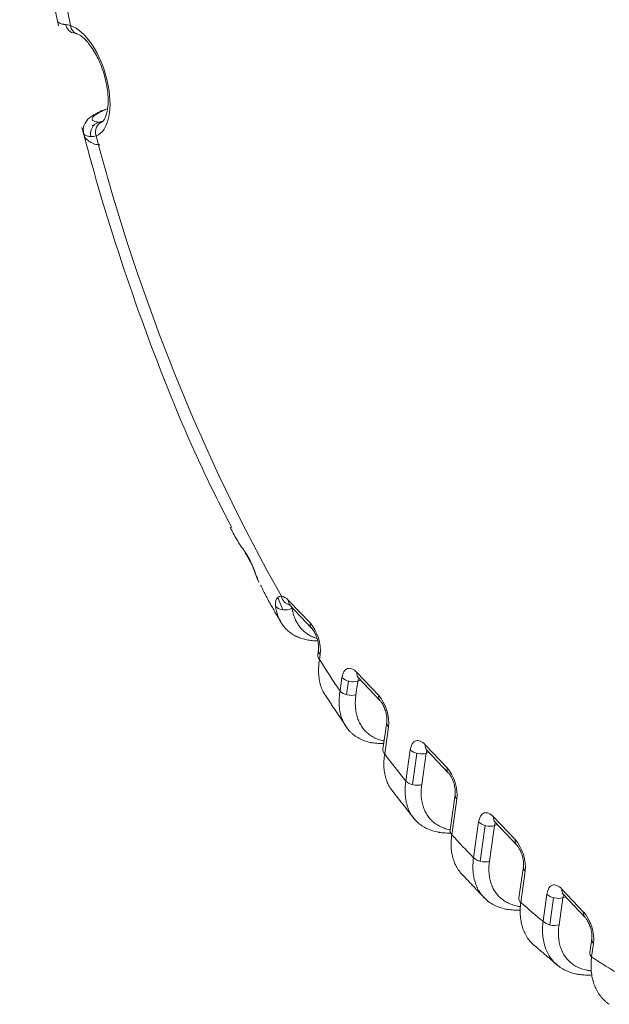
# Model space of a CAD drawing. Header units: millimetres. Extents: x 25069 to 61396, y 8621 to 21558.
# Tile 640 of 656: x 60168 to 60219, y 14535 to 14620. Entities that reach past the tile are written whole.
import ezdxf

# ---------------------------------------------------------------- set-up
doc = ezdxf.new("R2010")
doc.units = ezdxf.units.MM
doc.layers.add('10', color=7, linetype='Continuous')

msp = doc.modelspace()

# ---------------------------------------------------------------- linework, layer by layer
at = {"layer": '10', "color": 7, "linetype": 'Continuous', "lineweight": 20}
for p, q in [((60174.815, 14611.26), (60175.147, 14611.362)), ((60190.26, 14570.255), (60190.704, 14569.181)), ((60191.19, 14570), (60193.065, 14568.017)), ((60191.301, 14569.573), (60193.175, 14567.59)), ((60191.522, 14569.339), (60191.489, 14569.329)), ((60193.762, 14565.719), (60193.701, 14565.287)), ((60193.915, 14565.32), (60193.854, 14564.888)), ((60197.081, 14563.768), (60198.956, 14561.785)), ((60195.624, 14562.166), (60195.789, 14563.337)), ((60196.195, 14561.854), (60196.361, 14563.025)), ((60197.162, 14563.029), (60196.996, 14561.859)), ((60197.413, 14563.107), (60197.162, 14563.029)), ((60197.192, 14563.34), (60199.066, 14561.357)), ((60199.653, 14559.487), (60199.322, 14557.147)), ((60199.806, 14559.088), (60199.475, 14556.748)), ((60202.972, 14557.536), (60204.847, 14555.553)), ((60201.299, 14554.405), (60201.68, 14557.105)), ((60201.87, 14554.093), (60202.252, 14556.792)), ((60203.053, 14556.797), (60202.671, 14554.098)), ((60203.304, 14556.875), (60203.053, 14556.797)), ((60203.083, 14557.108), (60204.957, 14555.125)), ((60205.544, 14553.254), (60205.108, 14550.172)), ((60205.697, 14552.855), (60205.261, 14549.773)), ((60207.135, 14547.79), (60207.571, 14550.872)), ((60208.863, 14551.304), (60210.738, 14549.321)), ((60209.195, 14550.643), (60208.944, 14550.565)), ((60208.974, 14550.876), (60210.848, 14548.893)), ((60207.707, 14547.478), (60208.143, 14550.56)), ((60208.944, 14550.565), (60208.508, 14547.482)), ((60211.435, 14547.022), (60211.053, 14544.323)), ((60211.588, 14546.623), (60211.206, 14543.924)), ((60214.754, 14545.071), (60216.629, 14543.088)), ((60213.131, 14542.3), (60213.462, 14544.64)), ((60213.703, 14541.988), (60214.034, 14544.328)), ((60214.835, 14544.332), (60214.504, 14541.993)), ((60215.086, 14544.41), (60214.835, 14544.332)), ((60214.865, 14544.643), (60216.739, 14542.66)), ((60217.326, 14540.79), (60217.16, 14539.619)), ((60217.479, 14540.391), (60217.313, 14539.22))]:
    msp.add_line(p, q, dxfattribs=at)
for centre, major_axis, ratio, start_param, end_param in [((60215.541, 14614.865), (24.981, -80.723), 0.481571, 3.937589, 4.506327), ((60172.849, 14619.946), (0.108, 0.994), 0.912738, 1.92376, 3.152311), ((60173.059, 14614.847), (-1.478, 4.777), 0.481571, 3.165753, 5.963566), ((60173.216, 14619.865), (0.297, 0.955), 0.832021, 2.090237, 3.11744), ((60173.216, 14619.865), (0.297, 0.955), 0.832021, 3.11744, 3.163361), ((60175.032, 14610.294), (-0.129, -0.992), 0.921303, 3.518271, 5.099085), ((60175.429, 14610.349), (0.343, -0.939), 0.876151, 3.097655, 4.668451), ((60215.541, 14614.865), (24.981, -80.723), 0.481571, 4.622992, 5.141122), ((60188.312, 14574.602), (0.822, 0.569), 0.68746, 2.866491, 3.153829), ((60190.969, 14568.436), (-0.591, 1.911), 0.481571, 5.508385, 6.085253), ((60191.408, 14570.624), (0.094, 0.996), 0.859295, 1.914463, 3.140372), ((60190.953, 14569.896), (-0.989, -0.15), 0.715037, 0.36266, 2.03135), ((60192.028, 14570.26), (0.727, 0.687), 0.626246, 2.475783, 3.141605), ((60193.902, 14568.277), (0.727, 0.687), 0.626246, 2.475783, 3.134046), ((60192.844, 14566.453), (-0.591, 1.911), 0.481571, 3.937589, 5.508385), ((60194.691, 14565.147), (0.99, -0.14), 0.613111, 3.14157, 3.797131), ((60194.752, 14565.579), (0.99, -0.14), 0.613111, 3.149668, 3.797131), ((60215.541, 14614.865), (24.981, -80.723), 0.481571, 5.223482, 5.266385), ((60196.86, 14562.204), (-0.591, 1.911), 0.481571, 5.508385, 7.079182), ((60197.919, 14564.027), (0.727, 0.687), 0.626246, 2.475783, 3.141605), ((60196.626, 14563.596), (-0.99, 0.14), 0.613111, 0.655539, 2.226335), ((60197.698, 14562.463), (0.296, -0.955), 0.481571, 3.541331, 3.937589), ((60196.461, 14562.425), (-0.99, 0.14), 0.613111, 0.655539, 2.226335), ((60199.793, 14562.044), (0.727, 0.687), 0.626246, 2.475783, 3.134046), ((60198.735, 14560.221), (-0.591, 1.911), 0.481571, 3.937589, 5.508385), ((60200.643, 14559.347), (0.99, -0.14), 0.613111, 3.149668, 3.797131), ((60202.751, 14555.971), (-0.591, 1.911), 0.481571, 5.508385, 7.079182), ((60203.81, 14557.795), (0.727, 0.687), 0.626246, 2.475783, 3.141605), ((60200.312, 14557.007), (0.99, -0.14), 0.613111, 3.14157, 3.797131), ((60215.541, 14614.865), (24.981, -80.723), 0.481571, 5.356919, 5.398698), ((60202.517, 14557.364), (-0.99, 0.14), 0.613111, 0.655539, 2.226335), ((60203.589, 14556.231), (0.296, -0.955), 0.481571, 3.541331, 3.937589), ((60205.684, 14555.812), (0.727, 0.687), 0.626246, 2.475783, 3.134046), ((60204.626, 14553.988), (-0.591, 1.911), 0.481571, 3.937589, 5.508385), ((60202.136, 14554.664), (-0.99, 0.14), 0.613111, 0.655539, 2.226335), ((60206.534, 14553.114), (0.99, -0.14), 0.613111, 3.149668, 3.797131), ((60208.642, 14549.739), (-0.591, 1.911), 0.481571, 5.508385, 7.079182), ((60208.408, 14551.131), (-0.99, 0.14), 0.613111, 0.655539, 2.226335), ((60209.701, 14551.563), (0.727, 0.687), 0.626246, 2.475783, 3.141605), ((60209.48, 14549.998), (0.296, -0.955), 0.481571, 3.541331, 3.937589), ((60206.098, 14550.032), (0.99, -0.14), 0.613111, 3.14157, 3.797131), ((60215.541, 14614.865), (24.981, -80.723), 0.481571, 5.487674, 5.529097), ((60211.575, 14549.58), (0.727, 0.687), 0.626246, 2.475783, 3.134046), ((60210.517, 14547.756), (-0.591, 1.911), 0.481571, 3.937589, 5.508385), ((60207.973, 14548.049), (-0.99, 0.14), 0.613111, 0.655539, 2.226335), ((60212.425, 14546.882), (0.99, -0.14), 0.613111, 3.149668, 3.797131), ((60214.533, 14543.507), (-0.591, 1.911), 0.481571, 5.508385, 7.079182), ((60215.592, 14545.33), (0.727, 0.687), 0.626246, 2.475783, 3.141605), ((60212.043, 14544.183), (0.99, -0.14), 0.613111, 3.14157, 3.797131), ((60215.541, 14614.865), (24.981, -80.723), 0.481571, 5.618073, 5.659851), ((60214.299, 14544.899), (-0.99, 0.14), 0.613111, 0.655539, 2.226335), ((60215.371, 14543.766), (0.296, -0.955), 0.481571, 3.541331, 3.937589), ((60217.466, 14543.347), (0.727, 0.687), 0.626246, 2.475783, 3.134046), ((60216.408, 14541.524), (-0.591, 1.911), 0.481571, 3.937589, 5.508385), ((60213.969, 14542.559), (-0.99, 0.14), 0.613111, 0.655539, 2.226335), ((60218.316, 14540.65), (0.99, -0.14), 0.613111, 3.149668, 3.797131), ((60218.151, 14539.479), (0.99, -0.14), 0.613111, 3.14157, 3.797131), ((60215.541, 14614.865), (24.981, -80.723), 0.481571, 5.750385, 5.793289)]:
    msp.add_ellipse(centre, major_axis=major_axis, ratio=ratio, start_param=start_param, end_param=end_param, dxfattribs=at)
for points, knots in [([(60169.064, 14665.933), (60168.813, 14664.148), (60168.216, 14658.873), (60167.87, 14649.629), (60168.442, 14638.09), (60169.739, 14627.969), (60170.888, 14621.779), (60171.34, 14619.579)], [0, 0, 0, 0, 0.129746, 0.376404, 0.62192, 0.866387, 1, 1, 1, 1]), ([(60171.252, 14620.007), (60171.253, 14620.003), (60171.254, 14619.999), (60171.258, 14619.986), (60171.261, 14619.978), (60171.281, 14619.936), (60171.307, 14619.905), (60171.381, 14619.849), (60171.428, 14619.824), (60171.544, 14619.778), (60171.612, 14619.757), (60171.711, 14619.735), (60171.732, 14619.731), (60171.774, 14619.723), (60171.796, 14619.719), (60171.863, 14619.708), (60171.911, 14619.701), (60171.961, 14619.695)], [0, 0, 0, 0, 0.026848, 0.026848, 0.084092, 0.084092, 0.313069, 0.313069, 0.542046, 0.542046, 0.771023, 0.771023, 0.828267, 0.828267, 0.885512, 0.885512, 1, 1, 1, 1]), ([(60171.961, 14619.695), (60172.021, 14619.688), (60172.086, 14619.677), (60172.226, 14619.647), (60172.3, 14619.628), (60172.378, 14619.606)], [0, 0, 0, 0, 0.5, 0.5, 1, 1, 1, 1]), ([(60172.918, 14618.91), (60173.052, 14618.88), (60173.366, 14618.698), (60174.054, 14618.007), (60174.732, 14616.903), (60175.294, 14615.499), (60175.622, 14613.98), (60175.655, 14612.666), (60175.455, 14611.719), (60175.185, 14611.34), (60175.11, 14611.277), (60175.086, 14611.288)], [0, 0, 0, 0, 0.101879, 0.211883, 0.326885, 0.449714, 0.576268, 0.701682, 0.8078, 0.917954, 1, 1, 1, 1]), ([(60175.191, 14612.306), (60174.787, 14612.125), (60174.229, 14611.817), (60173.702, 14611.381), (60173.436, 14610.75), (60173.498, 14610.427), (60173.542, 14610.292)], [0, 0, 0, 0, 0.428263, 0.733755, 0.895996, 1, 1, 1, 1]), ([(60175.561, 14612.434), (60175.557, 14612.432), (60175.553, 14612.43), (60175.488, 14612.402), (60175.43, 14612.377), (60175.262, 14612.301), (60175.054, 14612.203), (60174.879, 14612.109), (60174.719, 14612.018), (60174.648, 14611.973), (60174.521, 14611.887), (60174.468, 14611.845), (60174.378, 14611.766), (60174.307, 14611.69), (60174.272, 14611.621), (60174.259, 14611.572), (60174.257, 14611.556), (60174.257, 14611.526), (60174.26, 14611.511), (60174.275, 14611.468), (60174.294, 14611.441), (60174.35, 14611.393), (60174.424, 14611.349), (60174.533, 14611.314), (60174.629, 14611.291), (60174.663, 14611.284), (60174.736, 14611.271), (60174.775, 14611.265), (60174.815, 14611.26)], [0, 0, 0, 0, 0.003034, 0.003034, 0.04638, 0.04638, 0.133073, 0.219766, 0.219766, 0.306459, 0.306459, 0.393151, 0.393151, 0.479844, 0.566537, 0.566537, 0.609883, 0.609883, 0.653229, 0.653229, 0.739922, 0.739922, 0.826615, 0.913307, 0.913307, 0.956654, 0.956654, 1, 1, 1, 1]), ([(60174.815, 14611.26), (60174.86, 14611.253), (60174.908, 14611.252), (60174.998, 14611.264), (60175.038, 14611.273), (60175.08, 14611.286)], [0, 0, 0, 0, 0.573261, 0.573261, 1, 1, 1, 1]), ([(60173.375, 14610.81), (60173.921, 14608.7), (60175.606, 14602.625), (60178.948, 14592.702), (60182.766, 14583.237), (60185.401, 14577.973), (60186.288, 14576.296)], [0, 0, 0, 0, 0.17543, 0.507777, 0.840493, 1, 1, 1, 1]), ([(60174.137, 14610.03), (60174.091, 14610.035), (60174.047, 14610.041), (60173.964, 14610.053), (60173.926, 14610.06), (60173.817, 14610.083), (60173.693, 14610.119), (60173.61, 14610.166), (60173.547, 14610.217), (60173.525, 14610.246), (60173.513, 14610.28), (60173.512, 14610.283), (60173.512, 14610.286)], [0, 0, 0, 0, 0.121959, 0.121959, 0.243917, 0.243917, 0.487834, 0.731752, 0.731752, 0.975669, 0.975669, 1, 1, 1, 1]), ([(60173.542, 14610.292), (60173.546, 14610.23), (60173.58, 14609.996), (60173.869, 14609.679), (60174.277, 14609.438), (60174.578, 14609.334), (60174.846, 14609.323), (60174.917, 14609.324)], [0, 0, 0, 0, 0.077109, 0.307327, 0.537784, 0.880977, 1, 1, 1, 1]), ([(60174.592, 14610.089), (60174.51, 14610.062), (60174.431, 14610.044), (60174.279, 14610.024), (60174.206, 14610.022), (60174.137, 14610.03)], [0, 0, 0, 0, 0.5, 0.5, 1, 1, 1, 1]), ([(60186.16, 14576.321), (60186.241, 14576.142), (60186.328, 14575.964), (60186.516, 14575.609), (60186.615, 14575.432), (60186.931, 14574.903), (60187.164, 14574.554), (60187.414, 14574.208)], [0, 0, 0, 0, 0.25, 0.25, 0.5, 0.5, 1, 1, 1, 1]), ([(60187.414, 14574.208), (60187.443, 14574.168), (60187.472, 14574.126), (60187.517, 14574.059), (60187.533, 14574.035), (60187.563, 14573.988), (60187.579, 14573.963), (60187.625, 14573.888), (60187.687, 14573.784), (60187.749, 14573.671), (60187.795, 14573.584), (60187.811, 14573.554), (60187.834, 14573.509), (60187.842, 14573.494), (60187.857, 14573.463), (60187.895, 14573.386), (60187.932, 14573.308), (60187.99, 14573.183), (60188.019, 14573.119), (60188.06, 14573.023), (60188.074, 14572.991), (60188.101, 14572.926), (60188.115, 14572.893), (60188.141, 14572.829), (60188.154, 14572.796), (60188.18, 14572.732), (60188.193, 14572.7), (60188.23, 14572.605), (60188.254, 14572.543), (60188.323, 14572.361), (60188.366, 14572.244), (60188.417, 14572.104), (60188.427, 14572.076), (60188.447, 14572.022), (60188.457, 14571.996), (60188.486, 14571.918), (60188.505, 14571.868), (60188.56, 14571.725), (60188.595, 14571.637), (60188.629, 14571.557)], [0, 0, 0, 0, 0.0625, 0.0625, 0.09375, 0.09375, 0.125, 0.125, 0.1875, 0.25, 0.25, 0.28125, 0.28125, 0.296875, 0.296875, 0.3125, 0.375, 0.375, 0.4375, 0.4375, 0.46875, 0.46875, 0.5, 0.5, 0.53125, 0.53125, 0.5625, 0.5625, 0.625, 0.625, 0.75, 0.75, 0.78125, 0.78125, 0.8125, 0.8125, 0.875, 0.875, 1, 1, 1, 1]), ([(60187.492, 14574.026), (60187.552, 14573.942), (60187.686, 14573.732), (60187.927, 14573.276), (60188.165, 14572.728), (60188.392, 14572.139), (60188.531, 14571.758), (60188.619, 14571.576), (60188.628, 14571.558)], [0, 0, 0, 0, 0.152817, 0.330569, 0.513639, 0.717103, 0.970859, 1, 1, 1, 1]), ([(60190.067, 14569.505), (60190.059, 14569.568), (60190.054, 14569.629), (60190.053, 14569.716), (60190.054, 14569.744), (60190.056, 14569.799), (60190.059, 14569.825), (60190.069, 14569.903), (60190.079, 14569.951), (60190.108, 14570.04), (60190.126, 14570.082), (60190.158, 14570.139), (60190.17, 14570.157), (60190.196, 14570.191), (60190.209, 14570.207), (60190.252, 14570.251), (60190.284, 14570.276), (60190.338, 14570.308), (60190.357, 14570.317), (60190.396, 14570.334), (60190.416, 14570.341), (60190.479, 14570.358), (60190.523, 14570.364), (60190.57, 14570.365)], [0, 0, 0, 0, 0.125, 0.125, 0.1875, 0.1875, 0.25, 0.25, 0.375, 0.375, 0.5, 0.5, 0.5625, 0.5625, 0.625, 0.625, 0.75, 0.75, 0.8125, 0.8125, 0.875, 0.875, 1, 1, 1, 1]), ([(60193.69, 14566.504), (60193.656, 14566.504), (60193.623, 14566.504), (60193.424, 14566.508), (60193.263, 14566.519), (60192.952, 14566.556), (60192.651, 14566.607), (60192.228, 14566.728), (60191.966, 14566.837), (60191.808, 14566.914), (60191.777, 14566.93), (60191.715, 14566.963), (60191.624, 14567.013), (60191.537, 14567.067), (60191.367, 14567.179), (60191.154, 14567.341), (60190.872, 14567.62), (60190.709, 14567.83), (60190.615, 14567.969), (60190.597, 14567.997), (60190.561, 14568.054), (60190.543, 14568.083), (60190.492, 14568.171), (60190.459, 14568.23), (60190.368, 14568.412), (60190.259, 14568.664), (60190.139, 14569.069), (60190.086, 14569.356), (60190.067, 14569.505)], [0, 0, 0, 0, 0.016535, 0.016535, 0.09849, 0.09849, 0.180445, 0.262401, 0.344356, 0.344356, 0.364845, 0.364845, 0.385334, 0.426312, 0.426312, 0.508267, 0.590223, 0.672178, 0.672178, 0.692667, 0.692667, 0.713156, 0.713156, 0.754134, 0.754134, 0.836089, 0.918045, 1, 1, 1, 1]), ([(60191.207, 14569.655), (60191.207, 14569.654), (60191.225, 14569.646), (60191.27, 14569.602), (60191.301, 14569.573)], [0, 0, 0, 0, 0.490502, 1, 1, 1, 1]), ([(60191.453, 14569.412), (60191.454, 14569.408), (60191.455, 14569.405), (60191.465, 14569.378), (60191.476, 14569.354), (60191.489, 14569.329)], [0, 0, 0, 0, 0.134288, 0.134288, 1, 1, 1, 1]), ([(60191.489, 14569.329), (60191.51, 14569.194), (60191.563, 14568.931), (60191.678, 14568.559), (60191.778, 14568.328), (60191.863, 14568.16), (60191.893, 14568.105), (60191.94, 14568.025), (60191.956, 14567.998), (60191.989, 14567.945), (60192.072, 14567.815), (60192.239, 14567.596), (60192.493, 14567.336), (60192.684, 14567.185), (60192.886, 14567.044), (60192.993, 14566.98), (60193.219, 14566.862), (60193.391, 14566.785), (60193.572, 14566.723), (60193.632, 14566.704)], [0, 0, 0, 0, 0.105552, 0.211104, 0.316656, 0.316656, 0.369432, 0.369432, 0.39582, 0.39582, 0.422208, 0.52776, 0.633312, 0.738864, 0.738864, 0.844416, 0.844416, 0.949968, 1, 1, 1, 1]), ([(60193.175, 14567.59), (60193.225, 14567.538), (60193.326, 14567.408), (60193.501, 14567.101), (60193.653, 14566.713), (60193.752, 14566.297), (60193.781, 14565.944), (60193.772, 14565.783), (60193.762, 14565.719)], [0, 0, 0, 0, 0.158727, 0.3183, 0.499154, 0.691523, 0.860935, 1, 1, 1, 1]), ([(60193.854, 14564.888), (60193.836, 14564.786), (60193.822, 14564.684), (60193.804, 14564.534), (60193.799, 14564.484), (60193.789, 14564.385), (60193.785, 14564.335), (60193.769, 14564.089), (60193.767, 14563.898), (60193.783, 14563.527), (60193.802, 14563.347), (60193.86, 14562.997), (60193.9, 14562.828), (60193.963, 14562.623), (60193.976, 14562.583), (60194.004, 14562.502), (60194.018, 14562.462), (60194.064, 14562.344), (60194.097, 14562.267), (60194.19, 14562.073), (60194.253, 14561.959), (60194.323, 14561.849)], [0, 0, 0, 0, 0.086207, 0.086207, 0.12931, 0.12931, 0.172414, 0.172414, 0.344828, 0.344828, 0.517241, 0.517241, 0.689655, 0.689655, 0.732759, 0.732759, 0.775862, 0.775862, 0.862069, 0.862069, 1, 1, 1, 1]), ([(60197.097, 14563.424), (60197.097, 14563.424), (60197.102, 14563.421), (60197.139, 14563.395), (60197.182, 14563.35), (60197.192, 14563.34)], [0, 0, 0, 0, 0.165845, 0.828611, 1, 1, 1, 1]), ([(60199.391, 14557.643), (60199.386, 14557.643), (60199.181, 14557.638), (60198.98, 14557.644), (60198.694, 14557.669), (60198.6, 14557.68), (60198.461, 14557.701), (60198.414, 14557.709), (60198.323, 14557.725), (60198.278, 14557.734), (60198.055, 14557.782), (60197.884, 14557.831), (60197.558, 14557.948), (60197.403, 14558.016), (60197.109, 14558.174), (60196.969, 14558.262), (60196.805, 14558.386), (60196.773, 14558.411), (60196.709, 14558.463), (60196.616, 14558.542), (60196.529, 14558.626), (60196.362, 14558.8), (60196.158, 14559.048), (60195.993, 14559.329), (60195.902, 14559.516), (60195.876, 14559.572), (60195.851, 14559.63), (60195.835, 14559.669), (60195.827, 14559.688), (60195.788, 14559.787), (60195.759, 14559.866), (60195.682, 14560.111), (60195.641, 14560.279), (60195.58, 14560.627), (60195.56, 14560.807), (60195.542, 14561.178), (60195.543, 14561.368), (60195.561, 14561.663), (60195.57, 14561.763), (60195.593, 14561.963), (60195.607, 14562.064), (60195.624, 14562.166)], [0, 0, 0, 0, 0.0019, 0.078677, 0.078677, 0.117066, 0.117066, 0.13626, 0.13626, 0.155454, 0.155454, 0.232231, 0.232231, 0.309008, 0.309008, 0.385785, 0.385785, 0.404979, 0.404979, 0.424173, 0.462562, 0.462562, 0.539339, 0.616115, 0.616115, 0.63531, 0.644907, 0.644907, 0.654504, 0.654504, 0.692892, 0.692892, 0.769669, 0.769669, 0.846446, 0.846446, 0.923223, 0.923223, 0.961612, 0.961612, 1, 1, 1, 1]), ([(60196.996, 14561.859), (60196.984, 14561.767), (60196.973, 14561.677), (60196.956, 14561.497), (60196.95, 14561.408), (60196.939, 14561.143), (60196.942, 14560.971), (60196.964, 14560.638), (60196.984, 14560.477), (60197.043, 14560.163), (60197.082, 14560.011), (60197.154, 14559.791), (60197.18, 14559.719), (60197.223, 14559.613), (60197.238, 14559.578), (60197.269, 14559.509), (60197.285, 14559.475), (60197.367, 14559.307), (60197.516, 14559.052), (60197.699, 14558.827), (60197.898, 14558.617), (60198.007, 14558.519), (60198.241, 14558.339), (60198.365, 14558.258), (60198.626, 14558.114), (60198.764, 14558.05), (60199.052, 14557.942), (60199.203, 14557.897), (60199.38, 14557.857), (60199.399, 14557.852), (60199.419, 14557.848)], [0, 0, 0, 0, 0.04496, 0.04496, 0.08992, 0.08992, 0.17984, 0.17984, 0.26976, 0.26976, 0.35968, 0.35968, 0.40464, 0.40464, 0.42712, 0.42712, 0.4496, 0.4496, 0.53952, 0.62944, 0.62944, 0.71936, 0.71936, 0.80928, 0.80928, 0.8992, 0.8992, 0.98912, 0.98912, 1, 1, 1, 1]), ([(60199.066, 14561.357), (60199.116, 14561.306), (60199.217, 14561.176), (60199.392, 14560.869), (60199.544, 14560.481), (60199.643, 14560.065), (60199.672, 14559.711), (60199.663, 14559.551), (60199.653, 14559.487)], [0, 0, 0, 0, 0.158727, 0.3183, 0.499154, 0.691523, 0.860935, 1, 1, 1, 1]), ([(60199.475, 14556.748), (60199.443, 14556.543), (60199.422, 14556.343), (60199.409, 14556.097), (60199.407, 14556.048), (60199.405, 14555.951), (60199.404, 14555.806), (60199.408, 14555.665), (60199.426, 14555.387), (60199.47, 14555.028), (60199.557, 14554.692), (60199.638, 14554.449), (60199.668, 14554.369), (60199.708, 14554.271), (60199.717, 14554.252), (60199.734, 14554.213), (60199.76, 14554.156), (60199.787, 14554.1), (60199.881, 14553.915), (60199.98, 14553.752), (60200.091, 14553.601), (60200.107, 14553.58)], [0, 0, 0, 0, 0.162219, 0.162219, 0.202774, 0.202774, 0.243329, 0.324438, 0.324438, 0.486657, 0.648877, 0.648877, 0.729986, 0.729986, 0.750264, 0.750264, 0.770541, 0.811096, 0.811096, 0.973315, 1, 1, 1, 1]), ([(60202.988, 14557.191), (60202.988, 14557.191), (60202.993, 14557.188), (60203.03, 14557.163), (60203.073, 14557.118), (60203.083, 14557.108)], [0, 0, 0, 0, 0.165845, 0.828611, 1, 1, 1, 1]), ([(60204.957, 14555.125), (60205.007, 14555.074), (60205.108, 14554.944), (60205.283, 14554.636), (60205.435, 14554.248), (60205.534, 14553.833), (60205.563, 14553.479), (60205.554, 14553.318), (60205.544, 14553.254)], [0, 0, 0, 0, 0.158727, 0.3183, 0.499154, 0.691523, 0.860935, 1, 1, 1, 1]), ([(60205.171, 14549.918), (60205.162, 14549.918), (60204.952, 14549.912), (60204.747, 14549.917), (60204.461, 14549.94), (60204.366, 14549.951), (60204.25, 14549.967), (60204.227, 14549.971), (60204.18, 14549.978), (60204.111, 14549.989), (60204.043, 14550.002), (60203.819, 14550.048), (60203.648, 14550.095), (60203.319, 14550.209), (60203.163, 14550.275), (60202.864, 14550.429), (60202.722, 14550.516), (60202.454, 14550.71), (60202.33, 14550.816), (60202.101, 14551.045), (60201.891, 14551.29), (60201.719, 14551.569), (60201.624, 14551.754), (60201.606, 14551.791), (60201.57, 14551.867), (60201.553, 14551.906), (60201.503, 14552.023), (60201.473, 14552.103), (60201.39, 14552.346), (60201.302, 14552.683), (60201.255, 14553.042), (60201.237, 14553.321), (60201.233, 14553.415), (60201.232, 14553.558), (60201.232, 14553.607), (60201.234, 14553.704), (60201.236, 14553.753), (60201.247, 14553.999), (60201.267, 14554.2), (60201.299, 14554.405)], [0, 0, 0, 0, 0.003622, 0.080266, 0.080266, 0.118588, 0.118588, 0.128169, 0.128169, 0.137749, 0.156911, 0.156911, 0.233555, 0.233555, 0.3102, 0.3102, 0.386844, 0.386844, 0.463489, 0.463489, 0.540133, 0.616778, 0.616778, 0.635939, 0.635939, 0.6551, 0.6551, 0.693422, 0.693422, 0.770067, 0.846711, 0.846711, 0.885033, 0.885033, 0.904194, 0.904194, 0.923356, 0.923356, 1, 1, 1, 1]), ([(60202.671, 14554.098), (60202.646, 14553.917), (60202.63, 14553.739), (60202.622, 14553.521), (60202.62, 14553.477), (60202.62, 14553.391), (60202.62, 14553.263), (60202.626, 14553.138), (60202.645, 14552.892), (60202.688, 14552.574), (60202.768, 14552.276), (60202.843, 14552.06), (60202.87, 14551.99), (60202.914, 14551.886), (60202.93, 14551.852), (60202.962, 14551.784), (60202.978, 14551.751), (60203.063, 14551.587), (60203.215, 14551.34), (60203.401, 14551.122), (60203.604, 14550.92), (60203.714, 14550.825), (60203.95, 14550.653), (60204.075, 14550.575), (60204.338, 14550.438), (60204.476, 14550.379), (60204.765, 14550.277), (60204.916, 14550.235), (60205.095, 14550.198), (60205.117, 14550.193), (60205.139, 14550.189)], [0, 0, 0, 0, 0.089791, 0.089791, 0.112238, 0.112238, 0.134686, 0.179582, 0.179582, 0.269372, 0.359163, 0.359163, 0.404059, 0.404059, 0.426506, 0.426506, 0.448954, 0.448954, 0.538745, 0.628535, 0.628535, 0.718326, 0.718326, 0.808117, 0.808117, 0.897908, 0.897908, 0.987699, 0.987699, 1, 1, 1, 1]), ([(60208.879, 14550.959), (60208.879, 14550.959), (60208.884, 14550.956), (60208.921, 14550.93), (60208.964, 14550.886), (60208.974, 14550.876)], [0, 0, 0, 0, 0.165845, 0.828611, 1, 1, 1, 1]), ([(60205.261, 14549.773), (60205.231, 14549.567), (60205.213, 14549.365), (60205.203, 14549.117), (60205.202, 14549.067), (60205.201, 14548.97), (60205.202, 14548.824), (60205.208, 14548.682), (60205.23, 14548.402), (60205.279, 14548.04), (60205.371, 14547.702), (60205.457, 14547.458), (60205.488, 14547.378), (60205.53, 14547.28), (60205.539, 14547.26), (60205.557, 14547.221), (60205.583, 14547.164), (60205.612, 14547.107), (60205.709, 14546.921), (60205.856, 14546.686), (60206.03, 14546.474), (60206.105, 14546.392)], [0, 0, 0, 0, 0.149628, 0.149628, 0.187035, 0.187035, 0.224442, 0.299256, 0.299256, 0.448883, 0.598511, 0.598511, 0.673325, 0.673325, 0.692028, 0.692028, 0.710732, 0.748139, 0.748139, 0.897767, 1, 1, 1, 1]), ([(60210.848, 14548.893), (60210.898, 14548.842), (60210.999, 14548.711), (60211.174, 14548.404), (60211.326, 14548.016), (60211.425, 14547.6), (60211.454, 14547.247), (60211.445, 14547.086), (60211.435, 14547.022)], [0, 0, 0, 0, 0.158727, 0.3183, 0.499154, 0.691523, 0.860935, 1, 1, 1, 1]), ([(60211.155, 14543.265), (60211.12, 14543.263), (60210.883, 14543.255), (60210.653, 14543.261), (60210.365, 14543.285), (60210.27, 14543.296), (60210.153, 14543.312), (60210.13, 14543.316), (60210.084, 14543.323), (60210.014, 14543.335), (60209.946, 14543.348), (60209.721, 14543.394), (60209.376, 14543.489), (60209.06, 14543.623), (60208.758, 14543.778), (60208.615, 14543.866), (60208.343, 14544.062), (60208.217, 14544.168), (60207.984, 14544.399), (60207.77, 14544.646), (60207.594, 14544.927), (60207.496, 14545.114), (60207.468, 14545.17), (60207.44, 14545.228), (60207.423, 14545.267), (60207.414, 14545.287), (60207.371, 14545.385), (60207.34, 14545.466), (60207.253, 14545.711), (60207.16, 14546.05), (60207.109, 14546.413), (60207.087, 14546.694), (60207.082, 14546.79), (60207.079, 14546.935), (60207.078, 14546.983), (60207.079, 14547.082), (60207.08, 14547.131), (60207.089, 14547.38), (60207.107, 14547.583), (60207.135, 14547.79)], [0, 0, 0, 0, 0.013433, 0.089322, 0.089322, 0.127267, 0.127267, 0.136753, 0.136753, 0.14624, 0.165212, 0.165212, 0.241102, 0.316992, 0.316992, 0.392882, 0.392882, 0.468771, 0.468771, 0.544661, 0.620551, 0.620551, 0.639523, 0.64901, 0.64901, 0.658496, 0.658496, 0.696441, 0.696441, 0.772331, 0.84822, 0.84822, 0.886165, 0.886165, 0.905138, 0.905138, 0.92411, 0.92411, 1, 1, 1, 1]), ([(60208.508, 14547.482), (60208.483, 14547.302), (60208.467, 14547.124), (60208.459, 14546.907), (60208.458, 14546.864), (60208.457, 14546.778), (60208.458, 14546.65), (60208.464, 14546.526), (60208.483, 14546.28), (60208.527, 14545.963), (60208.608, 14545.667), (60208.683, 14545.453), (60208.711, 14545.382), (60208.755, 14545.279), (60208.771, 14545.245), (60208.803, 14545.178), (60208.819, 14545.145), (60208.905, 14544.982), (60209.058, 14544.737), (60209.245, 14544.521), (60209.448, 14544.32), (60209.558, 14544.227), (60209.796, 14544.056), (60209.921, 14543.979), (60210.184, 14543.844), (60210.461, 14543.727), (60210.763, 14543.644), (60210.959, 14543.604), (60210.999, 14543.596), (60211.08, 14543.582), (60211.12, 14543.576), (60211.164, 14543.57), (60211.167, 14543.569), (60211.17, 14543.569)], [0, 0, 0, 0, 0.086826, 0.086826, 0.108533, 0.108533, 0.130239, 0.173653, 0.173653, 0.260479, 0.347305, 0.347305, 0.390718, 0.390718, 0.412425, 0.412425, 0.434131, 0.434131, 0.520958, 0.607784, 0.607784, 0.69461, 0.69461, 0.781437, 0.781437, 0.868263, 0.955089, 0.955089, 0.976796, 0.976796, 0.998502, 0.998502, 1, 1, 1, 1]), ([(60214.77, 14544.727), (60214.77, 14544.727), (60214.775, 14544.724), (60214.812, 14544.698), (60214.855, 14544.653), (60214.865, 14544.643)], [0, 0, 0, 0, 0.165845, 0.828611, 1, 1, 1, 1]), ([(60211.206, 14543.924), (60211.179, 14543.715), (60211.162, 14543.51), (60211.156, 14543.258), (60211.155, 14543.208), (60211.155, 14543.109), (60211.157, 14542.961), (60211.165, 14542.817), (60211.189, 14542.533), (60211.242, 14542.166), (60211.338, 14541.822), (60211.426, 14541.574), (60211.458, 14541.492), (60211.501, 14541.393), (60211.51, 14541.373), (60211.528, 14541.333), (60211.555, 14541.275), (60211.584, 14541.217), (60211.683, 14541.028), (60211.861, 14540.743), (60212.076, 14540.491), (60212.238, 14540.33), (60212.284, 14540.286), (60212.332, 14540.244)], [0, 0, 0, 0, 0.13546, 0.13546, 0.169325, 0.169325, 0.20319, 0.27092, 0.27092, 0.40638, 0.54184, 0.54184, 0.60957, 0.60957, 0.626503, 0.626503, 0.643435, 0.6773, 0.6773, 0.81276, 0.94822, 0.94822, 1, 1, 1, 1]), ([(60217.33, 14537.668), (60217.25, 14537.663), (60216.968, 14537.652), (60216.694, 14537.661), (60216.405, 14537.687), (60216.309, 14537.699), (60216.168, 14537.721), (60216.122, 14537.728), (60216.029, 14537.745), (60215.983, 14537.755), (60215.757, 14537.804), (60215.583, 14537.853), (60215.251, 14537.973), (60215.092, 14538.043), (60214.788, 14538.204), (60214.644, 14538.294), (60214.37, 14538.496), (60214.243, 14538.606), (60214.009, 14538.843), (60213.793, 14539.097), (60213.615, 14539.385), (60213.515, 14539.575), (60213.496, 14539.614), (60213.459, 14539.692), (60213.441, 14539.732), (60213.389, 14539.853), (60213.357, 14539.935), (60213.268, 14540.186), (60213.22, 14540.359), (60213.145, 14540.716), (60213.118, 14540.901), (60213.093, 14541.187), (60213.088, 14541.284), (60213.083, 14541.431), (60213.082, 14541.481), (60213.082, 14541.581), (60213.083, 14541.631), (60213.089, 14541.884), (60213.105, 14542.09), (60213.131, 14542.3)], [0, 0, 0, 0, 0.029217, 0.103892, 0.103892, 0.14123, 0.14123, 0.159899, 0.159899, 0.178568, 0.178568, 0.253244, 0.253244, 0.327919, 0.327919, 0.402595, 0.402595, 0.477271, 0.477271, 0.551946, 0.626622, 0.626622, 0.645291, 0.645291, 0.66396, 0.66396, 0.701297, 0.701297, 0.775973, 0.775973, 0.850649, 0.850649, 0.887987, 0.887987, 0.906655, 0.906655, 0.925324, 0.925324, 1, 1, 1, 1]), ([(60216.739, 14542.66), (60216.789, 14542.609), (60216.89, 14542.479), (60217.065, 14542.172), (60217.217, 14541.784), (60217.316, 14541.368), (60217.345, 14541.014), (60217.336, 14540.854), (60217.326, 14540.79)], [0, 0, 0, 0, 0.158727, 0.3183, 0.499154, 0.691523, 0.860935, 1, 1, 1, 1]), ([(60214.504, 14541.993), (60214.478, 14541.811), (60214.462, 14541.633), (60214.454, 14541.414), (60214.453, 14541.371), (60214.452, 14541.284), (60214.452, 14541.156), (60214.458, 14541.03), (60214.476, 14540.783), (60214.519, 14540.464), (60214.599, 14540.165), (60214.672, 14539.948), (60214.699, 14539.877), (60214.743, 14539.773), (60214.759, 14539.738), (60214.79, 14539.671), (60214.807, 14539.637), (60214.891, 14539.472), (60215.043, 14539.224), (60215.228, 14539.004), (60215.43, 14538.8), (60215.539, 14538.705), (60215.775, 14538.53), (60215.9, 14538.452), (60216.163, 14538.313), (60216.3, 14538.253), (60216.589, 14538.15), (60216.74, 14538.107), (60216.937, 14538.065), (60216.977, 14538.057), (60217.057, 14538.042), (60217.098, 14538.036), (60217.188, 14538.022), (60217.237, 14538.016), (60217.287, 14538.01)], [0, 0, 0, 0, 0.084758, 0.084758, 0.105948, 0.105948, 0.127137, 0.169517, 0.169517, 0.254275, 0.339033, 0.339033, 0.381412, 0.381412, 0.402602, 0.402602, 0.423792, 0.423792, 0.50855, 0.593308, 0.593308, 0.678067, 0.678067, 0.762825, 0.762825, 0.847583, 0.847583, 0.932342, 0.932342, 0.953531, 0.953531, 0.974721, 0.974721, 1, 1, 1, 1]), ([(60217.313, 14539.22), (60217.301, 14539.114), (60217.291, 14539.008), (60217.276, 14538.799), (60217.271, 14538.695), (60217.265, 14538.387), (60217.272, 14538.188), (60217.307, 14537.801), (60217.334, 14537.613), (60217.41, 14537.249), (60217.458, 14537.072), (60217.547, 14536.817), (60217.579, 14536.733), (60217.622, 14536.63), (60217.631, 14536.61), (60217.649, 14536.569), (60217.677, 14536.508), (60217.706, 14536.449), (60217.805, 14536.254), (60217.983, 14535.958), (60218.199, 14535.697), (60218.375, 14535.514), (60218.436, 14535.455), (60218.532, 14535.37), (60218.564, 14535.342), (60218.63, 14535.287), (60218.664, 14535.261), (60218.743, 14535.2), (60218.789, 14535.167), (60218.835, 14535.135)], [0, 0, 0, 0, 0.060035, 0.060035, 0.12007, 0.12007, 0.240139, 0.240139, 0.360209, 0.360209, 0.480279, 0.480279, 0.540313, 0.540313, 0.555322, 0.555322, 0.570331, 0.600348, 0.600348, 0.720418, 0.840487, 0.840487, 0.900522, 0.900522, 0.93054, 0.93054, 0.960557, 0.960557, 1, 1, 1, 1])]:
    msp.add_open_spline(points, degree=3, knots=knots, dxfattribs=at)
for points, degree in [([(60172.752, 14618.95), (60172.754, 14618.966), (60172.933, 14618.9)], 2), ([(60174.367, 14610.971), (60174.331, 14610.972), (60174.297, 14610.973), (60174.263, 14610.975)], 3), ([(60188.77, 14571.318), (60189.581, 14569.655), (60190.514, 14568.161)], 2), ([(60194.335, 14561.858), (60196.151, 14559.101)], 1), ([(60200.114, 14553.585), (60201.996, 14551.181)], 1), ([(60206.045, 14546.458), (60208.124, 14544.259)], 1), ([(60212.335, 14540.247), (60214.374, 14538.514)], 1)]:
    msp.add_open_spline(points, degree=degree, dxfattribs=at)

doc.saveas('drawing.dxf')
